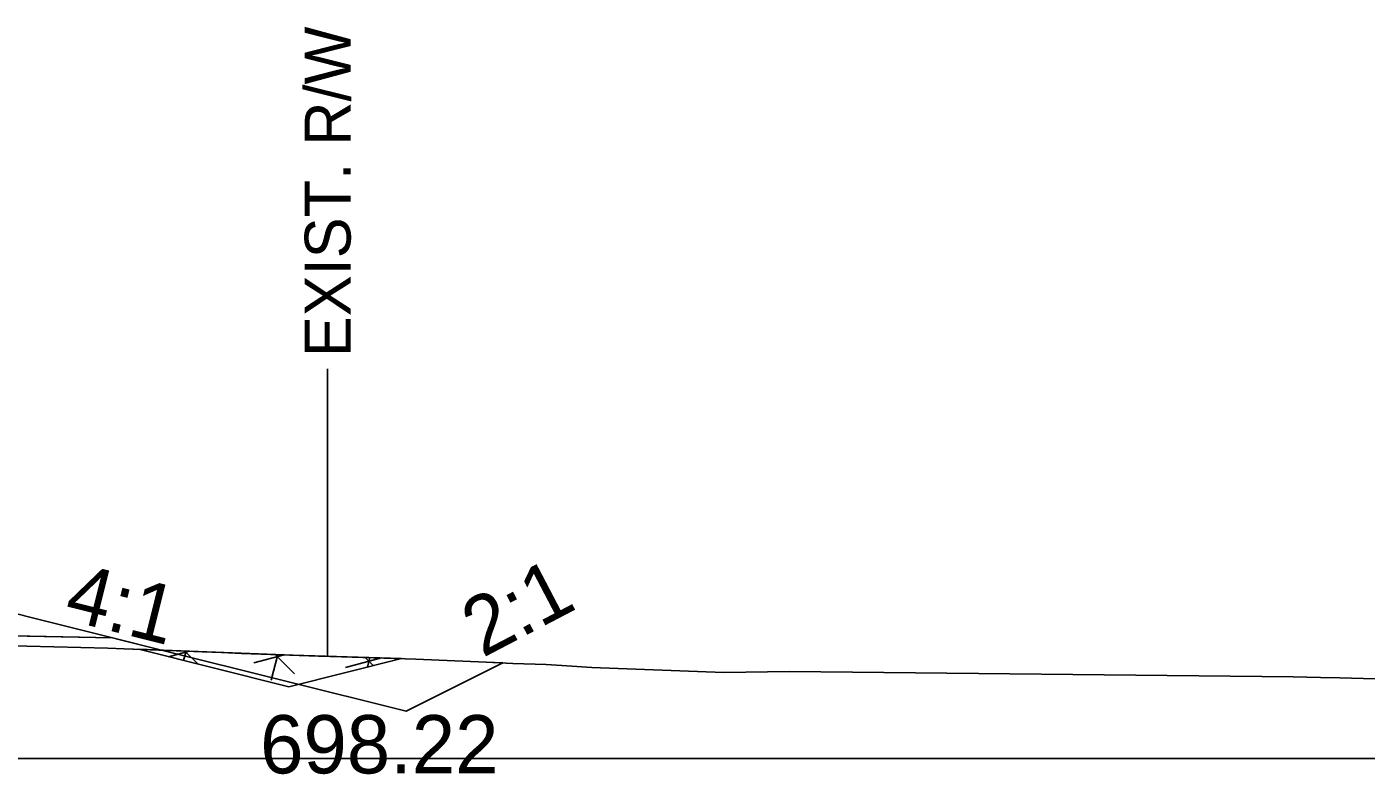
# Model space of a CAD drawing. Extents: x -26 to 4303, y -10 to 9577.
# Drawn here: x 2172.26 to 2206.72, y 6499.6 to 6518.84 of the extents above; entities that cross this region are included whole.
import ezdxf

# ---------------------------------------------------------------- set-up
doc = ezdxf.new("R2010")
doc.units = 0
for name, color, linetype in [('Old_Level_2', 7, 'Continuous'), ('Pattern 3', 7, 'Continuous'), ('Prop CMT Concrete Wall', 7, 'Continuous'), ('Prop CMT Pvmt Course 2 Wedge', 7, 'Continuous'), ('Prop CMT Pvmt Wedge Surface 1', 7, 'Continuous'), ('Prop CMT Slope Grass', 7, 'Continuous'), ('Prop XS DDE Elevations', 7, 'Continuous'), ('Prop XS Ditch Standard Text', 7, 'Continuous'), ('Prop XS Earthwork Shape', 7, 'Continuous'), ('Prop XS Side Slope Text', 7, 'Continuous')]:
    doc.layers.add(name, color=color, linetype=linetype)

msp = doc.modelspace()

# ---------------------------------------------------------------- linework, layer by layer
at = {"layer": 'Old_Level_2'}
msp.add_line((2150, 6500), (2300, 6500), dxfattribs=at)
msp.add_line((2150, 6500), (2300, 6500), dxfattribs=at)
at = {"layer": 'Pattern 3'}
for p, q in [((2175.906, 6502.624), (2176.436, 6502.766)), ((2176.357, 6502.769), (2176.292, 6502.528)), ((2176.322, 6502.77), (2176.656, 6502.437)), ((2178.102, 6502.463), (2178.884, 6502.672)), ((2178.721, 6502.678), (2178.544, 6502.021)), ((2178.65, 6502.681), (2179.148, 6502.183)), ((2180.459, 6502.344), (2181.382, 6502.592)), ((2180.964, 6502.605), (2181.174, 6502.394)), ((2181.088, 6502.601), (2181.022, 6502.356))]:
    msp.add_line(p, q, dxfattribs=at)
msp.add_lwpolyline([(2179, 6501.851), (2181.899, 6502.575), (2179.111, 6502.663), (2175.773, 6502.791), (2175.139, 6502.816)], close=True, dxfattribs=at)
at = {"layer": 'Prop CMT Pvmt Course 2 Wedge'}
for points in [[(2169, 6504.135), (2171, 6503.975), (2175.726, 6502.793)], [(2175.726, 6502.793), (2182.02, 6501.22)], [(2181.451, 6502.588), (2181.451, 6502.588)], [(2182.02, 6501.22), (2184.506, 6502.463)]]:
    msp.add_lwpolyline(points, dxfattribs=at)
at = {"layer": 'Prop CMT Pvmt Wedge Surface 1'}
msp.add_line((2166.982, 6503.258), (2174.465, 6503.109), dxfattribs=at)
at = {"layer": 'Prop CMT Slope Grass'}
msp.add_lwpolyline([(2171.916, 6502.902), (2172.263, 6502.893), (2174.347, 6502.847), (2174.764, 6502.831), (2176.779, 6502.753), (2177.265, 6502.734), (2177.779, 6502.71), (2179.766, 6502.641), (2180.353, 6502.618), (2182.267, 6502.565), (2184.075, 6502.48), (2184.768, 6502.453), (2185.624, 6502.426), (2186.027, 6502.396), (2186.796, 6502.349), (2190.197, 6502.222), (2191.885, 6502.245), (2204.845, 6502.104), (2205.546, 6502.09), (2206.049, 6502.084), (2216.055, 6501.795)], dxfattribs=at)
at = {"layer": 'Prop XS DDE Elevations'}
for points in [[(2166.982, 6503.258), (2174.465, 6503.109), (2175.726, 6502.793), (2174.764, 6502.831), (2174.347, 6502.847), (2172.263, 6502.893), (2171.916, 6502.902), (2169.762, 6502.958), (2167.261, 6503.045), (2164.76, 6503.129), (2164.011, 6503.15), (2163.501, 6503.172), (2163.4, 6503.191), (2163.401, 6503.33)], [(2177.779, 6502.71), (2179.766, 6502.641), (2180.353, 6502.618), (2182.267, 6502.565), (2184.075, 6502.48), (2184.506, 6502.463), (2182.02, 6501.22), (2175.726, 6502.793), (2176.779, 6502.753), (2177.265, 6502.734)]]:
    msp.add_lwpolyline(points, close=True, dxfattribs=at)
at = {"layer": 'Prop XS Ditch Standard Text'}
msp.add_line((2180, 6510.033), (2180, 6502.631), dxfattribs=at)
at = {"layer": 'Prop XS Earthwork Shape'}
msp.add_lwpolyline([(2184.075, 6502.48), (2184.506, 6502.463), (2182.02, 6501.22), (2175.726, 6502.793), (2176.779, 6502.753), (2177.265, 6502.734), (2177.779, 6502.71), (2179.766, 6502.641), (2180.353, 6502.618), (2182.267, 6502.565)], close=True, dxfattribs=at)

# ---------------------------------------------------------------- texts
at = {"layer": 'Prop CMT Concrete Wall'}
msp.add_text('2:1', height=1.5, rotation=27.6189, dxfattribs=at).set_placement((2183.985, 6502.587))
msp.add_text('698.22', height=1.5, dxfattribs=at).set_placement((2178.262, 6499.62))
at = {"layer": 'Prop XS Ditch Standard Text'}
msp.add_text('EXIST. R/W', height=1.1811, rotation=90, dxfattribs=at).set_placement((2180.591, 6510.335))
at = {"layer": 'Prop XS Side Slope Text'}
msp.add_text('4:1', height=1.5, rotation=345.9638, dxfattribs=at).set_placement((2173.178, 6503.596))

doc.saveas('drawing.dxf')
